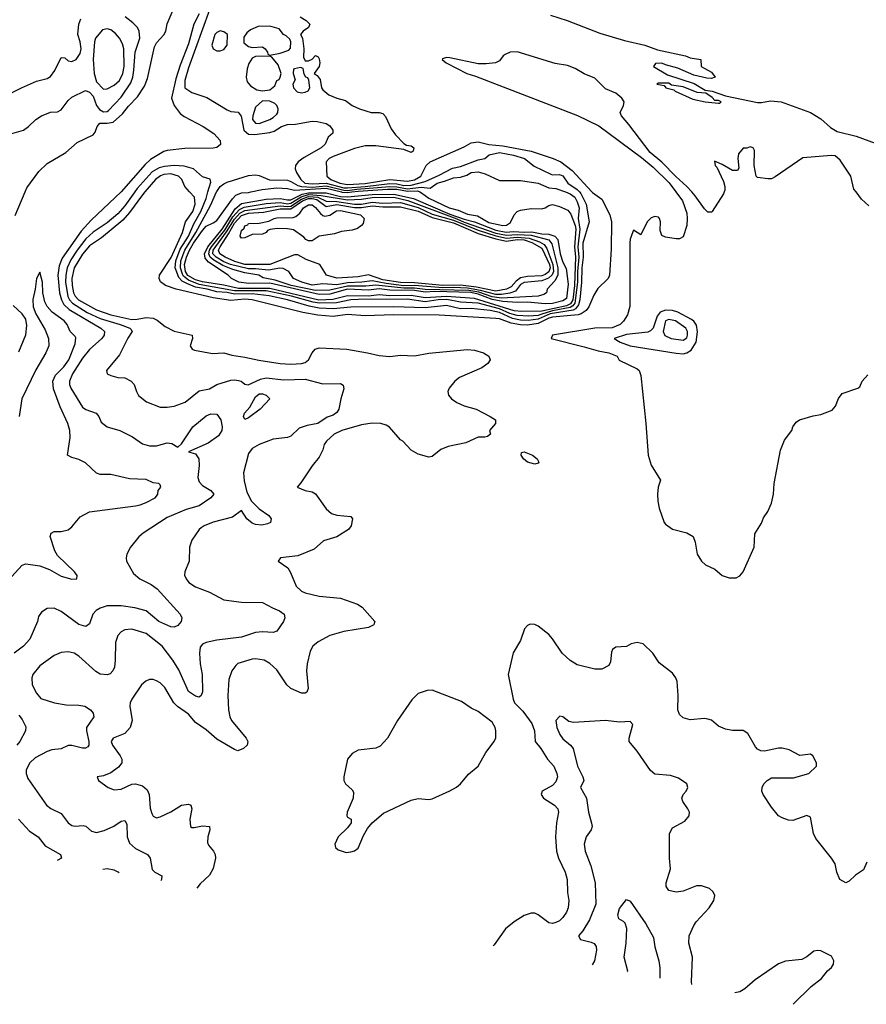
# Model space of a CAD drawing. Header units: inches. Extents: x 1552611 to 1694776, y 811966 to 917215.
# Tile 377 of 549: x 1682415 to 1687207, y 825403 to 830975. Entities that reach past the tile are written whole.
import ezdxf

# ---------------------------------------------------------------- set-up
doc = ezdxf.new("R2010")
doc.units = ezdxf.units.IN
doc.header["$MEASUREMENT"] = 0
doc.layers.add('B6882', color=7, linetype='Continuous')
doc.layers.add('B6883', color=7, linetype='Continuous')

msp = doc.modelspace()

# ---------------------------------------------------------------- linework, layer by layer
at = {"layer": 'B6882', "color": 5}
for points, elevation in [([(1682988.6, 830000), (1682819.7, 829840.3), (1682762.8, 829777.2), (1682655.6, 829624.4), (1682638.4, 829581.6), (1682631.1, 829530), (1682639.9, 829430), (1682651, 829390), (1682664, 829364), (1682695.5, 829335.5), (1682875, 829230), (1682895.4, 829210), (1682893.7, 829190), (1682879.3, 829170), (1682810, 829109.2), (1682770, 829060.2), (1682713.6, 828970), (1682696.8, 828930), (1682697.5, 828910), (1682705.3, 828890), (1682770, 828782.2), (1682790, 828768.1), (1682848.2, 828748.2), (1682862.2, 828730), (1682876.5, 828696.5), (1682910.2, 828670.2), (1682981.6, 828650), (1683053.9, 828613.9), (1683110, 828575.2), (1683150, 828563), (1683190, 828564), (1683250, 828579.7), (1683276.1, 828576.1), (1683310, 828556), (1683330, 828575.5), (1683394.2, 828670), (1683470, 828733.7), (1683496.5, 828743.5), (1683530, 828742.5), (1683553.8, 828710), (1683561.6, 828670), (1683559.4, 828650), (1683540.6, 828619.4), (1683482, 828578), (1683371, 828530), (1683410, 828518.9), (1683429.2, 828490), (1683431.7, 828451.7), (1683424, 828384), (1683430, 828359), (1683450, 828339.7), (1683496.5, 828310), (1683513.4, 828290), (1683497, 828270), (1683430, 828224.5), (1683357.8, 828202.2), (1683250, 828157.7), (1683114.4, 828070), (1683090, 828047.8), (1683042.4, 827990), (1683021.6, 827950), (1683017.1, 827930), (1683020.4, 827910), (1683060, 827840), (1683094.6, 827810), (1683158.9, 827778.9), (1683193.3, 827753.3), (1683322.4, 827610), (1683332.7, 827590), (1683328.5, 827570), (1683310, 827546), (1683290, 827536.9), (1683270, 827539.8), (1683202.8, 827570), (1683130, 827630.5), (1683067.2, 827647.2), (1682990, 827658.1), (1682910, 827657.3), (1682870, 827645.7), (1682848.6, 827631.4), (1682829.6, 827610.4), (1682810, 827556.2), (1682790, 827541), (1682750, 827553.2), (1682650, 827626.6), (1682610, 827644.2), (1682570, 827642.2), (1682538, 827622), (1682521.7, 827598.3), (1682515, 827570), (1682473, 827470), (1682436.6, 827430), (1682384.1, 827390)], 840), ([(1682390, 829866.8), (1682446.1, 830000)], 840), ([(1683066, 830000), (1683010, 829922), (1682970, 829875.5), (1682910, 829825.9), (1682830, 829772.1), (1682790, 829735.3), (1682739.6, 829670), (1682704.9, 829615.1), (1682684.1, 829570), (1682675.6, 829530), (1682674.7, 829490), (1682687.9, 829407.9), (1682696.1, 829390), (1682713.1, 829370), (1682797.6, 829317.6), (1682870, 829283.3), (1682984.3, 829250), (1683038, 829230), (1683043.3, 829223.3), (1683052.3, 829210), (1683027.1, 829172.9), (1682980.8, 829079.2), (1682907.3, 828990), (1682910.6, 828970.6), (1682930, 828960.5), (1682970, 828950.3), (1683010, 828947.6), (1683046, 828930), (1683062.6, 828910), (1683075.3, 828870), (1683088.1, 828848.1), (1683132.3, 828812.3), (1683210, 828782.8), (1683250, 828782), (1683290, 828787.6), (1683351.2, 828810), (1683430, 828873.8), (1683490, 828886), (1683530.2, 828910.2), (1683610, 828934.2), (1683630, 828936.2), (1683653.7, 828933.7), (1683668.4, 828928.4), (1683690, 828912.2), (1683709.1, 828909.1), (1683778.9, 828941.1), (1683810, 828947.3), (1683910, 828936.1), (1684030, 828940.7), (1684130, 828913.9), (1684230, 828916.5), (1684245.8, 828905.8), (1684250, 828886.6), (1684232.6, 828830), (1684221.8, 828770), (1684210, 828751.3), (1684190, 828736.2), (1684154.6, 828725.4), (1684102.8, 828690), (1684041.2, 828678.8), (1683997.4, 828662.6), (1683950, 828617.7), (1683930.4, 828610), (1683850, 828600.7), (1683770, 828571.6), (1683731.1, 828548.9), (1683710, 828519.2), (1683681.7, 828410), (1683686.1, 828366.1), (1683701.5, 828301.5), (1683726.4, 828250), (1683770, 828207.3), (1683824.9, 828170), (1683837.6, 828150), (1683835.5, 828130), (1683818.4, 828121.6), (1683785.1, 828114.9), (1683750, 828117.8), (1683730, 828126), (1683701.1, 828150), (1683670, 828198), (1683619.6, 828160.4), (1683510, 828130.5), (1683458.7, 828110), (1683441.4, 828098.6), (1683430, 828089.6), (1683390.3, 828030), (1683375.6, 827990), (1683373.7, 827910), (1683349.1, 827850.9), (1683347.8, 827832.2), (1683356.9, 827810), (1683372.2, 827790), (1683410, 827765.5), (1683490, 827735.3), (1683570, 827691.1), (1683670, 827678.6), (1683790, 827676.9), (1683846, 827646), (1683886, 827630), (1683912, 827610), (1683914.9, 827590), (1683908.7, 827570), (1683870, 827514.5), (1683850, 827507.1), (1683790, 827510.8), (1683750, 827507.8), (1683670, 827480.5), (1683530, 827464.5), (1683469.6, 827450.4), (1683450, 827441.4), (1683436.8, 827423.2), (1683432.2, 827390), (1683437, 827330), (1683448.1, 827270), (1683449.3, 827170.7), (1683442, 827150), (1683430, 827140.4), (1683410, 827147.2), (1683370, 827173.5), (1683314.9, 827294.9), (1683281.5, 827350), (1683222.2, 827430), (1683130, 827501.5), (1683050, 827525.5), (1683010, 827521.8), (1682988.8, 827511.2), (1682970, 827489.6), (1682957.1, 827450), (1682956.3, 827350), (1682951, 827310), (1682942.8, 827290), (1682927, 827273), (1682910, 827266.6), (1682870, 827270.7), (1682845.9, 827285.9), (1682750, 827373.3), (1682723.7, 827390), (1682690, 827398.5), (1682650, 827393.7), (1682610, 827377.4), (1682530, 827318), (1682490, 827269.3), (1682483.2, 827250), (1682486.5, 827210), (1682510, 827163), (1682533.8, 827133.8), (1682611.5, 827108.5), (1682678.7, 827098.7), (1682750, 827096.6), (1682783.1, 827090), (1682815.8, 827070), (1682831.4, 827050), (1682834.7, 827030), (1682793.4, 826970), (1682792.5, 826950), (1682805.8, 826890), (1682806.4, 826870), (1682800.8, 826859.2), (1682787.8, 826852.2), (1682770, 826852.4), (1682710, 826866.9), (1682690, 826867.3), (1682650, 826849.3), (1682596.3, 826843.7), (1682570, 826834.2), (1682503, 826797), (1682472.3, 826770), (1682452.2, 826730), (1682451.3, 826710), (1682460.8, 826680.8), (1682566.5, 826530), (1682590.9, 826510.9), (1682650, 826482.3), (1682690, 826430.4), (1682710, 826415.6), (1682730, 826411.3), (1682774.8, 826414.8), (1682790, 826410.3), (1682822.4, 826382.4), (1682850, 826375.9), (1682893.5, 826386.5), (1682948.8, 826411.2), (1682990, 826438.6), (1683010, 826443.7), (1683022, 826422), (1683023, 826350), (1683035.7, 826315.7), (1683070, 826285), (1683138.4, 826250), (1683152.9, 826230), (1683165.1, 826165.1), (1683180.5, 826150), (1683220.5, 826130), (1683218.3, 826110), (1683213, 826101)], 860), ([(1683123.9, 830000), (1683110, 829983.7), (1683036.3, 829883.7), (1682999.2, 829840.8), (1682878.9, 829741.1), (1682810, 829695.5), (1682770, 829647.7), (1682724, 829570), (1682711, 829510), (1682712.1, 829470), (1682719.8, 829430), (1682729.5, 829409.5), (1682747.7, 829390), (1682850, 829332.2), (1682930, 829304.6), (1683050, 829278.9), (1683080.3, 829279.7), (1683130, 829289.6), (1683170, 829285.5), (1683193.5, 829273.5), (1683239.3, 829239.3), (1683290, 829212.6), (1683390.6, 829190), (1683393, 829170), (1683380.5, 829130), (1683390.5, 829110.5), (1683405.3, 829105.3), (1683505.9, 829085.9), (1683570, 829090.2), (1683615.7, 829075.7), (1683690, 829066), (1683768.2, 829048.2), (1683889.8, 829029.8), (1683950, 829026.3), (1684010, 829029), (1684030, 829034.5), (1684050.4, 829049.6), (1684071.2, 829090), (1684086.9, 829110), (1684110, 829118.6), (1684267.3, 829110), (1684384.4, 829090), (1684450, 829074), (1684510, 829068.3), (1684570, 829075.8), (1684650, 829072), (1684730, 829088.4), (1684950, 829108.9), (1684990, 829105.2), (1685039.5, 829090), (1685070.5, 829070), (1685077, 829050), (1685064.6, 829030), (1685030, 829003.9), (1684904.4, 828950), (1684878.2, 828930), (1684846.7, 828890), (1684837.8, 828870), (1684842, 828850), (1684859.6, 828830), (1684888.4, 828808.4), (1684930, 828789.5), (1684999.5, 828770), (1685078.4, 828730), (1685108.2, 828710), (1685107.3, 828690), (1685074, 828650), (1685078.8, 828630), (1685063, 828617), (1685048, 828612), (1685010, 828611.6), (1684939.6, 828580.4), (1684839.6, 828560.4), (1684798, 828542), (1684750, 828503.7), (1684730, 828499.3), (1684670, 828516), (1684630, 828539.3), (1684582.9, 828590), (1684570, 828597.7), (1684508.1, 828668.1), (1684490, 828679.9), (1684458.4, 828690), (1684410.9, 828690.9), (1684350, 828681.7), (1684238.6, 828650), (1684194, 828630), (1684151.3, 828590), (1684137.8, 828570), (1684130, 828541.2), (1684110, 828499), (1684070.8, 828450), (1684006.8, 828353.2), (1683984.7, 828330), (1684030, 828310.8), (1684070, 828303.7), (1684090, 828292.4), (1684150, 828206.7), (1684180.2, 828180.2), (1684210, 828170.3), (1684290, 828164), (1684298.4, 828150), (1684291.6, 828110), (1684277, 828090), (1684210, 828048.5), (1684134.9, 828025.1), (1684081.1, 827978.9), (1683990, 827941.3), (1683891.3, 827928.7), (1683878, 827910), (1683932.3, 827872.3), (1683947.5, 827847.5), (1683979.5, 827770), (1684010, 827740.3), (1684031.1, 827731.1), (1684110, 827712.8), (1684230, 827700.9), (1684327.1, 827667.1), (1684353.1, 827650), (1684424.4, 827570), (1684421.7, 827558.3), (1684419.3, 827550), (1684390, 827534.5), (1684250, 827512.2), (1684170, 827489.8), (1684104.8, 827455.2), (1684074.3, 827430), (1684058.6, 827401.4), (1684042.4, 827330), (1684038.5, 827290), (1684047.1, 827190), (1684039.5, 827170), (1684030, 827163.1), (1684010, 827164), (1683948.9, 827190), (1683927.5, 827210), (1683870, 827295.5), (1683830, 827331.6), (1683798.4, 827350), (1683750, 827358.8), (1683730, 827356.8), (1683650, 827330.8), (1683638.8, 827321.2), (1683616, 827290), (1683598.2, 827241.8), (1683593.4, 827150), (1683596.2, 827070), (1683604.4, 827030), (1683614.1, 827010), (1683696.9, 826910), (1683706, 826890), (1683701.8, 826870), (1683681.5, 826850), (1683650, 826838.2), (1683630, 826845.4), (1683530, 826902.9), (1683470, 826956.1), (1683410, 826998.4), (1683370, 827044.3), (1683307.6, 827087.6), (1683288.4, 827110), (1683235.9, 827195.9), (1683210, 827222), (1683190, 827234), (1683170, 827240.5), (1683150, 827240.5), (1683128.4, 827231.6), (1683104.2, 827210), (1683048.9, 827130), (1683040.3, 827110), (1683038.8, 827090), (1683051.1, 827010), (1683040.2, 826970), (1683010, 826936), (1682943.8, 826910), (1682932.2, 826890), (1682939.5, 826870), (1682984.5, 826810), (1682992.7, 826790), (1682993.5, 826770), (1682975.2, 826744.8), (1682930, 826713.1), (1682890, 826696.9), (1682854, 826690), (1682862, 826670), (1682916.3, 826630), (1682950, 826616), (1682990, 826621.2), (1683050, 826648.8), (1683070, 826650.9), (1683110, 826640.2), (1683135.9, 826615.9), (1683147.1, 826590), (1683153.2, 826513.2), (1683162.2, 826482.2), (1683170, 826468), (1683190, 826458.7), (1683210, 826463.2), (1683270, 826491.8), (1683331.6, 826530), (1683370, 826536.6), (1683383.7, 826530), (1683390.2, 826510), (1683378, 826450), (1683382.4, 826410), (1683390, 826403.1), (1683402.8, 826402.8), (1683450, 826413.2), (1683490.2, 826410.2), (1683492, 826390), (1683479, 826350), (1683478.2, 826318.2), (1683483.8, 826303.8), (1683511.6, 826270), (1683521.5, 826250), (1683523.6, 826230), (1683510, 826172.3), (1683490, 826134), (1683435.8, 826084.2), (1683418.2, 826060.7)], 880), ([(1685653.4, 830000), (1685656.6, 829996.6), (1685710, 829959.8), (1685754.4, 829870), (1685764.3, 829830), (1685763.6, 829676.4), (1685754.1, 829530), (1685744.8, 829510), (1685686.9, 829453.1), (1685664.7, 829415.3), (1685636.5, 829350), (1685620.8, 829330), (1685592.8, 829310), (1685575.6, 829304.4), (1685430, 829291), (1685410, 829285.6), (1685350, 829254.9), (1685290, 829245.5), (1685250, 829247.2), (1685197.3, 829257.3), (1685130, 829281.9), (1685110, 829284.3), (1684790, 829303.1), (1684530, 829304.3), (1684370, 829298.6), (1684270, 829305.7), (1684190, 829295.3), (1684102.2, 829302.2), (1684018.5, 829318.5), (1683729.9, 829389.9), (1683690, 829392.4), (1683610, 829386.5), (1683510, 829400.5), (1683300.3, 829450), (1683240.7, 829470), (1683211.3, 829491.3), (1683204.9, 829510), (1683207.2, 829530), (1683271.7, 829628.3), (1683335.6, 829770), (1683352.6, 829830), (1683394.3, 829890), (1683408.7, 829930), (1683403.6, 829970), (1683376.3, 830000)], 880), ([(1685582.6, 830000), (1685591, 829991), (1685620.8, 829930), (1685638.3, 829830), (1685602.8, 829710), (1685604.9, 829630), (1685596.1, 829570), (1685594.8, 829490), (1685585.5, 829390), (1685578.5, 829361.5), (1685561.3, 829338.7), (1685548.3, 829331.7), (1685417.5, 829310), (1685350, 829279.2), (1685292.5, 829272.5), (1685250, 829274.1), (1685203.5, 829283.5), (1685130, 829317.2), (1685078.3, 829330), (1684970, 829340.9), (1684910, 829338), (1684830, 829357.6), (1684710, 829345), (1684530, 829350), (1684290, 829348.7), (1684190, 829338.7), (1684110, 829342.5), (1684053.4, 829353.4), (1683930, 829389.5), (1683827.5, 829412.5), (1683730, 829423.6), (1683630, 829421.8), (1683589.3, 829430.7), (1683530, 829435.4), (1683476.4, 829450), (1683410, 829461), (1683361.4, 829481.4), (1683335.5, 829495.5), (1683315.3, 829515.3), (1683295, 829570), (1683297.9, 829610), (1683323.6, 829676.4), (1683370.8, 829750), (1683401, 829819), (1683439.8, 829890), (1683470, 829963.3), (1683480.4, 830000)], 860), ([(1685504, 830000), (1685531.1, 829990), (1685556.3, 829970), (1685570, 829944.1), (1685581.3, 829910), (1685575, 829850), (1685585.3, 829790), (1685574.2, 829690), (1685579.4, 829630), (1685571.4, 829550), (1685572.2, 829490), (1685557.1, 829370), (1685545.4, 829354.6), (1685530, 829346), (1685430, 829327.4), (1685370, 829307.7), (1685350, 829301.3), (1685297.4, 829297.4), (1685230, 829301), (1685190, 829311.5), (1685130, 829339.4), (1685010, 829370.8), (1684910, 829376.6), (1684832, 829392), (1684784.3, 829390), (1684710, 829378.3), (1684610, 829393.4), (1684330, 829390.6), (1684290, 829388.7), (1684207.6, 829372.4), (1684110, 829370.9), (1684075.4, 829375.4), (1683952.6, 829410), (1683810, 829440.2), (1683630, 829440.6), (1683430, 829476.9), (1683370, 829500.9), (1683343.1, 829523.1), (1683335.6, 829535.6), (1683325.9, 829570), (1683328, 829610), (1683349.7, 829670), (1683412.4, 829770), (1683495.9, 829924.1), (1683529, 830000)], 840), ([(1684679.5, 830000), (1684690, 829995.6), (1684730, 829964.9), (1684846.3, 829910), (1684896.2, 829896.2), (1684950, 829873.6), (1685005.5, 829865.5), (1685070, 829828), (1685150, 829809.6), (1685170, 829812.8), (1685193.1, 829826.9), (1685213.4, 829870), (1685231.4, 829888.6), (1685250, 829896.4), (1685310, 829905.8), (1685370, 829904.3), (1685390, 829910.2), (1685410, 829923.9), (1685430, 829928.4), (1685470, 829917.8), (1685516.5, 829896.5), (1685535, 829875), (1685558.5, 829810), (1685562, 829790), (1685554.7, 829690), (1685560.1, 829630), (1685555.2, 829470), (1685545.6, 829390), (1685533.1, 829366.9), (1685510, 829355.7), (1685370, 829326.2), (1685257.2, 829322.8), (1685213.1, 829326.9), (1684990, 829397.5), (1684830, 829408.5), (1684710, 829400.1), (1684630, 829414.5), (1684510, 829412), (1684450, 829417), (1684390, 829409.8), (1684270, 829412.9), (1684188.2, 829391.8), (1684108.4, 829388.4), (1683830, 829453.8), (1683653.1, 829453.1), (1683570, 829471.7), (1683450, 829490.6), (1683410, 829503), (1683366.9, 829526.9), (1683352.9, 829550), (1683348.3, 829590), (1683358.4, 829630), (1683375.3, 829670), (1683398.5, 829710), (1683450, 829781), (1683470, 829806), (1683510, 829824.3), (1683530, 829838.9), (1683618.8, 829961.2), (1683639, 829981), (1683670, 829995.6), (1683710, 829997.1), (1683723.9, 830000)], 820), ([(1684235.9, 830000), (1684239.2, 829999.2), (1684270, 829996.5), (1684295.1, 830000)], 820), ([(1686129.1, 830000), (1686166.5, 829950), (1686190, 829880.3), (1686193.7, 829850), (1686190, 829809.6), (1686170, 829746), (1686150, 829735.1), (1686130, 829735.1), (1686070, 829743.7), (1686050, 829752.7), (1686040.9, 829780.9), (1686041, 829830), (1686035.8, 829850), (1686030, 829856.9), (1686010, 829861), (1685990, 829852.9), (1685966.3, 829830), (1685930, 829758), (1685890, 829784.5), (1685885.1, 829774.9), (1685870, 829733.2), (1685868.6, 829711.4), (1685868.9, 829351.1), (1685856, 829304), (1685831.8, 829268.2), (1685813.1, 829250), (1685768.1, 829231.9), (1685670, 829229.4), (1685430, 829190.4), (1685423.8, 829170), (1685610, 829124.3), (1685690, 829100.1), (1685750.4, 829090), (1685795.8, 829070), (1685808.3, 829048.3), (1685910, 828999.2), (1685920.8, 828990), (1685930, 828961), (1685959.3, 828690), (1685971.4, 828510), (1685990, 828454.4), (1686041, 828370), (1686028, 828330), (1686024.4, 828290), (1686027, 828250), (1686034.9, 828210), (1686062.6, 828130), (1686070, 828119.3), (1686110, 828092.7), (1686190.4, 828070.4), (1686226.8, 828050), (1686238.7, 828018.7), (1686248.9, 827950), (1686273.1, 827910), (1686297, 827890), (1686350, 827865.3), (1686390, 827830.4), (1686430, 827815.5), (1686470, 827817.3), (1686490, 827827.3), (1686510, 827850.8), (1686572, 827990), (1686575.3, 828064.7), (1686614.2, 828125.8), (1686624.1, 828155.9), (1686650, 828191), (1686670, 828238), (1686681.6, 828290), (1686685.1, 828350), (1686721.3, 828538.7), (1686744.6, 828595.4), (1686785.2, 828650), (1686790, 828671.3), (1686810, 828698), (1686828, 828710), (1686906.8, 828733.2), (1686950, 828740.7), (1687014.2, 828765.8), (1687032.1, 828787.9), (1687049.5, 828830.5), (1687070, 828858.8), (1687158, 828890), (1687170, 828898), (1687184, 828930), (1687214.8, 828965.2)], 920), ([(1686402, 830000), (1686398.4, 829990), (1686334, 829890), (1686330, 829885.7), (1686310, 829885), (1686290, 829904.7), (1686237.5, 829977.5), (1686218.4, 830000)], 920), ([(1687221.8, 829921.8), (1687178.8, 829958.8), (1687148.4, 830000)], 920), ([(1682350, 827801.5), (1682430, 827887.8), (1682450, 827895.6), (1682530, 827884.8), (1682584, 827864), (1682650, 827825.6), (1682710, 827808.5), (1682738, 827810), (1682740.5, 827830), (1682725.3, 827850), (1682630, 827943.1), (1682613.4, 827970), (1682587.6, 828050), (1682594, 828070), (1682610, 828078), (1682650, 828077.7), (1682690, 828088.3), (1682710, 828105.6), (1682757.6, 828162.4), (1682810, 828189.7), (1683070, 828224.6), (1683097.3, 828230), (1683130, 828243.5), (1683181, 828270), (1683190, 828279), (1683197.3, 828290), (1683198.8, 828310), (1683213.4, 828330), (1683210, 828342), (1683202, 828350), (1683170, 828353.4), (1683130, 828373), (1683035.8, 828375.8), (1682930, 828400.8), (1682870, 828401.7), (1682850, 828408.8), (1682788, 828468), (1682750, 828485.2), (1682710, 828496.5), (1682684.9, 828510), (1682701.6, 828610), (1682699.7, 828650), (1682688.2, 828690), (1682643.7, 828783.7), (1682606.4, 828886.4), (1682602.7, 828930), (1682617, 828963), (1682664.4, 829010), (1682693.6, 829050), (1682730, 829140.9), (1682733.7, 829173.7), (1682730, 829182.8), (1682700.7, 829210), (1682683, 829250), (1682666, 829270), (1682599.3, 829319.3), (1682570, 829351.8), (1682558.3, 829378.3), (1682545.9, 829430), (1682543.7, 829490), (1682530, 829546.8), (1682509.9, 829510.1), (1682503.1, 829450), (1682489, 829391), (1682492.1, 829350), (1682506.7, 829310), (1682559.3, 829219.3), (1682577.6, 829170), (1682579.4, 829130), (1682563.4, 829090), (1682505.8, 828994.2), (1682426.4, 828830), (1682412.2, 828730)], 820), ([(1682410, 829094.8), (1682450, 829191.3), (1682455.3, 829244.7), (1682450, 829280.9), (1682429.7, 829310), (1682377.6, 829357.6)], 840), ([(1687210, 826207.3), (1687190, 826164.9), (1687146.3, 826133.7), (1687110, 826099.3), (1687090, 826090.6), (1687057.3, 826110), (1687040.7, 826150), (1687030, 826198), (1687010, 826231), (1686920.5, 826340.5), (1686908, 826370), (1686890, 826462), (1686870, 826471), (1686790, 826444), (1686765.8, 826445.8), (1686730, 826458), (1686710, 826470.6), (1686670, 826518), (1686623.1, 826590), (1686615.8, 826610), (1686617.6, 826630), (1686627.2, 826650), (1686644.9, 826670), (1686670, 826684), (1686794.4, 826685.6), (1686881, 826710), (1686924.7, 826750), (1686924.7, 826770), (1686904.7, 826810), (1686890, 826818.8), (1686830, 826810.5), (1686770, 826842.4), (1686730, 826852), (1686710, 826851.8), (1686630, 826835.3), (1686610, 826837.1), (1686590, 826847.7), (1686579.9, 826859.9), (1686536.2, 826936.2), (1686510, 826953), (1686450, 826952.4), (1686410, 826959.5), (1686370, 826977), (1686330, 827010.3), (1686310, 827017.4), (1686290, 827019.5), (1686210, 827012.4), (1686170, 827023.8), (1686150, 827044), (1686139.5, 827070), (1686141.1, 827150), (1686135.6, 827230), (1686128.9, 827250), (1686110, 827277.4), (1686034.9, 827334.9), (1685999.2, 827390), (1685943.6, 827443.6), (1685910, 827451.4), (1685876.8, 827443.2), (1685850, 827427.9), (1685790, 827425), (1685770.9, 827410), (1685764.3, 827395.7), (1685759.4, 827340.6), (1685750, 827320.4), (1685710, 827300.3), (1685670, 827298.7), (1685570, 827324.2), (1685530, 827347.8), (1685485.3, 827390), (1685431.4, 827471.4), (1685410, 827496), (1685350, 827542), (1685330, 827552.7), (1685305.1, 827554.9), (1685290, 827547.3), (1685271.6, 827528.4), (1685250, 827461), (1685207.5, 827392.5), (1685180.5, 827270), (1685208.5, 827130), (1685216.2, 827110), (1685261.8, 827061.8), (1685312.9, 826992.9), (1685328.2, 826950), (1685332.8, 826890), (1685364.9, 826850), (1685401.7, 826790), (1685437.5, 826750), (1685455.2, 826710), (1685458.4, 826690), (1685450, 826662.2), (1685430, 826641.6), (1685373, 826610), (1685365.7, 826590), (1685379.7, 826570), (1685441.1, 826530), (1685461.7, 826510), (1685464.7, 826490), (1685453.7, 826430), (1685448, 826350), (1685453.2, 826270), (1685464.6, 826230), (1685501.5, 826150), (1685514.5, 826110), (1685515.2, 826035.2), (1685524, 825990), (1685519.1, 825950), (1685510, 825924.9), (1685490, 825894.4), (1685470, 825875.8), (1685450, 825865.3), (1685430, 825861.3), (1685410, 825863.8), (1685350, 825910.4), (1685330, 825918.4), (1685310, 825919.5), (1685270, 825906.3), (1685214, 825870), (1685164.2, 825830), (1685100.9, 825739.1), (1685095.2, 825733.6)], 880), ([(1682410, 827040.2), (1682430, 827014), (1682450, 826973.4), (1682448.6, 826950), (1682416.4, 826890), (1682399.5, 826870)], 840), ([(1686220, 825516.2), (1686217.8, 825530), (1686222.7, 825670), (1686202.9, 825750), (1686203.5, 825790), (1686230, 825849.7), (1686244.1, 825870), (1686317.2, 825950), (1686344.2, 825990), (1686350, 826018), (1686339.9, 826039.9), (1686319, 826059), (1686273.9, 826073.9), (1686245.7, 826074.3), (1686170, 826043.2), (1686130, 826037.8), (1686090, 826047.6), (1686073.7, 826070), (1686074.6, 826090), (1686098.3, 826170), (1686092.9, 826230), (1686092.2, 826370), (1686110, 826402), (1686180.5, 826439.5), (1686204, 826470), (1686205.5, 826490), (1686197.1, 826510), (1686168, 826550), (1686163, 826570), (1686170.7, 826590), (1686187.3, 826610), (1686196.3, 826630), (1686190, 826650.6), (1686142.9, 826682.9), (1686097.8, 826697.8), (1686010, 826706.3), (1685985.4, 826725.4), (1685910, 826835.5), (1685864, 826890), (1685865.5, 826910), (1685886, 826986), (1685870, 827002.8), (1685810, 826999), (1685730, 827008.8), (1685550, 826997), (1685523.2, 827003.2), (1685490, 827030.6), (1685472.7, 827032.7), (1685449.8, 827010), (1685454.3, 826970), (1685472.1, 826930), (1685490, 826906.2), (1685533, 826870), (1685547.2, 826850), (1685572.4, 826750), (1685603.1, 826690), (1685608.5, 826670), (1685588.7, 826630), (1685624, 826570), (1685634.3, 826490), (1685651.2, 826428.8), (1685654.4, 826410), (1685649.3, 826390.7), (1685621.6, 826350), (1685609.9, 826310), (1685615, 826270), (1685647.1, 826187.1), (1685671.4, 826090), (1685676.8, 825970), (1685639.3, 825880.7), (1685601.5, 825818.5), (1685578, 825790), (1685589.2, 825770), (1685650, 825755.3), (1685666.6, 825746.6), (1685677.2, 825730), (1685678.8, 825710), (1685668.7, 825650), (1685655.1, 825626.1)], 860), ([(1682407.6, 826450), (1682470, 826383.8), (1682519, 826350), (1682559, 826299), (1682646, 826250), (1682651, 826230), (1682627.2, 826216.2)], 840), ([(1682978.4, 826147.2), (1682971.8, 826151.8), (1682950, 826161.8), (1682910, 826169.4), (1682885.2, 826165.5)], 860), ([(1685856, 825587.6), (1685856.2, 825590), (1685836.5, 825670), (1685848.4, 825750), (1685851.9, 825831.9), (1685842.2, 825862.2), (1685832.5, 825872.5), (1685806.4, 825886.4), (1685800.4, 825910), (1685810, 825944.9), (1685850, 825995.3), (1685870, 825986.8), (1685959.1, 825859.1), (1686001.8, 825781.8), (1686009, 825729), (1686033.4, 825650), (1686038.3, 825610), (1686038.6, 825552)], 840), ([(1686793.5, 825403.2), (1686895.2, 825504.8), (1686954, 825550), (1686987.6, 825592.4), (1687010, 825612.3), (1687021.3, 825630), (1687022.4, 825650), (1687010, 825675.5), (1686950, 825705.5), (1686930, 825708.2), (1686910, 825703.8), (1686870, 825672.2), (1686842.7, 825657.3), (1686750, 825647.6), (1686710, 825631.8), (1686578.3, 825541.7), (1686518.7, 825490), (1686490, 825474), (1686462.3, 825468.5)], 860)]:
    msp.add_lwpolyline(points, dxfattribs=dict(at, elevation=elevation))
for points, elevation in [([(1684270, 829971.5), (1684410, 829985.8), (1684531.8, 829988.2), (1684643, 829963), (1684850, 829875.1), (1684930, 829845.2), (1684990, 829830), (1685110, 829782.9), (1685167.9, 829772.1), (1685210, 829776.4), (1685270, 829771.8), (1685314.4, 829774.4), (1685370, 829762.7), (1685410, 829761.6), (1685443.1, 829750), (1685460.6, 829730), (1685474.3, 829650), (1685490, 829601.9), (1685507.5, 829567.5), (1685518.4, 829478.4), (1685510, 829396.9), (1685490, 829384.2), (1685430, 829368.4), (1685390, 829366.6), (1685290, 829375.8), (1685230, 829373.9), (1685150, 829380.4), (1685090, 829392), (1685010, 829422.1), (1684969.2, 829430.8), (1684764.2, 829435.8), (1684710, 829433.1), (1684650, 829442.4), (1684510, 829445.1), (1684450, 829452.4), (1684390, 829444.9), (1684270, 829450.6), (1684170, 829421.6), (1684110, 829419.1), (1683830, 829483.3), (1683710, 829481.4), (1683654.5, 829490), (1683613.5, 829510), (1683594.7, 829530), (1683482.8, 829602.8), (1683465.3, 829625.3), (1683461.1, 829650), (1683479.3, 829690), (1683561.1, 829790), (1683635.4, 829904.6), (1683670, 829935.5), (1683810, 829959.6), (1683890, 829962.7), (1683930, 829954.4), (1683950, 829955.3), (1684013.2, 829986.8), (1684050, 829995.1), (1684150, 829994.5), (1684230, 829974.7)], 780), ([(1684270, 829954.4), (1684350, 829959.1), (1684410, 829969), (1684531.8, 829970), (1684611.7, 829951.7), (1684890, 829848.2), (1684930, 829829.5), (1685110, 829767.5), (1685170, 829754.9), (1685230, 829759.4), (1685310, 829754.6), (1685409, 829729), (1685426.1, 829706.1), (1685460.1, 829570), (1685460.7, 829530), (1685443, 829497), (1685400.7, 829450), (1685396.1, 829430), (1685380.8, 829419.2), (1685350, 829409.5), (1685141.4, 829398.6), (1685090, 829406.7), (1685013.3, 829433.3), (1684957.1, 829442.9), (1684710, 829448.4), (1684650, 829456.3), (1684590, 829455.2), (1684430, 829472.6), (1684373.8, 829466.2), (1684270, 829466.4), (1684170, 829444.4), (1684090, 829442.3), (1683952.5, 829470), (1683860.2, 829500.2), (1683794, 829514), (1683768.7, 829530), (1683690, 829542), (1683621.9, 829561.9), (1683563.9, 829583.9), (1683513.2, 829613.2), (1683492.3, 829630), (1683484.8, 829650), (1683489.3, 829670), (1683500.4, 829690), (1683575.9, 829784.1), (1683621.6, 829858.4), (1683659, 829901), (1683685.8, 829914.2), (1683810, 829934.2), (1683890, 829939.8), (1683930, 829933.4), (1683950, 829936.4), (1684008.1, 829971.9), (1684050, 829985), (1684120.7, 829980.7)], 760), ([(1684310, 829929.9), (1684350, 829930.9), (1684410, 829942.2), (1684470, 829935.8), (1684570, 829939.6), (1684670, 829911.1), (1684750, 829874.5), (1684870, 829839.9), (1685010, 829783), (1685110, 829751.7), (1685170, 829738.9), (1685230, 829744.8), (1685298.7, 829738.7), (1685357.9, 829717.9), (1685383.2, 829703.2), (1685399.5, 829679.5), (1685433.3, 829590), (1685436.4, 829550), (1685428.4, 829531.6), (1685407.6, 829512.4), (1685370, 829497.2), (1685270, 829488.3), (1685250, 829475.4), (1685221.1, 829438.9), (1685190, 829426.7), (1685141.2, 829418.8), (1685110, 829419), (1685022.7, 829442.7), (1684950, 829455.5), (1684870, 829460), (1684810, 829457.1), (1684650, 829470.4), (1684589, 829469), (1684490, 829481.6), (1684410, 829497.8), (1684350.9, 829489.1), (1684270, 829485), (1684210, 829475.2), (1684130, 829480.8), (1684070, 829473.4), (1684012.4, 829490), (1683965.5, 829510), (1683938.4, 829550), (1683906.4, 829566.4), (1683888, 829568), (1683822.6, 829557.4), (1683750, 829565), (1683710, 829564.4), (1683608.8, 829588.8), (1683570, 829604.2), (1683526.8, 829630), (1683508.6, 829650), (1683509.2, 829670), (1683586.4, 829773.6), (1683630, 829846.5), (1683660.7, 829879.3), (1683690, 829894.6), (1683890, 829920.8), (1683930, 829917.1), (1683950, 829920.4), (1684010, 829959.9), (1684050, 829974.7), (1684103, 829970), (1684150, 829948.3), (1684210, 829945.9)], 740), ([(1684150, 829918), (1684210, 829928.9), (1684310, 829912.9), (1684350, 829912.8), (1684410, 829921.4), (1684470, 829915.6), (1684570, 829916.5), (1684670, 829891), (1684750, 829855.2), (1684870, 829824.4), (1685010, 829765.1), (1685110, 829735.2), (1685170, 829722.2), (1685230, 829731), (1685270, 829728.4), (1685313, 829713), (1685370, 829682.4), (1685413.5, 829590), (1685416.7, 829570), (1685410, 829548.6), (1685390, 829532.3), (1685370, 829526.2), (1685290, 829521.6), (1685250, 829513.6), (1685224.4, 829495.6), (1685196.8, 829463.2), (1685170, 829449.3), (1685110, 829438.5), (1685001, 829461), (1684910, 829472.6), (1684810, 829470.6), (1684650, 829486.2), (1684570, 829486.7), (1684470, 829502.8), (1684390, 829530.2), (1684330, 829520.1), (1684210, 829512.2), (1684151.1, 829530), (1684114, 829590), (1684036.9, 829616.9), (1683990, 829644.6), (1683970, 829643.8), (1683830, 829590), (1683710, 829588.5), (1683689.2, 829590), (1683633.1, 829606.9), (1683577.9, 829630), (1683547.8, 829650), (1683540.9, 829670), (1683548.8, 829690), (1683597.6, 829762.4), (1683630, 829823.1), (1683670, 829866.5), (1683710, 829880.2), (1683795, 829885), (1683890, 829903.8), (1683950, 829905.1), (1684015.9, 829950), (1684050, 829963), (1684070, 829963.4), (1684096.4, 829956.4)], 720), ([(1684142.9, 829862.9), (1684170, 829868), (1684207.6, 829892.4), (1684230, 829895.9), (1684343.8, 829870), (1684364.2, 829850), (1684358.6, 829821.4), (1684350.2, 829809.8), (1684326.5, 829793.5), (1684296.7, 829783.3), (1684235.7, 829775.7), (1684197, 829763), (1684109.4, 829750.6), (1684070, 829722.6), (1684050, 829723.5), (1684034.5, 829730), (1684023.4, 829743.4), (1683965.3, 829785.3), (1683930, 829791.8), (1683872.5, 829792.5), (1683832.6, 829787.4), (1683818.5, 829781.5), (1683810, 829769.9), (1683790, 829761.4), (1683730, 829758.9), (1683690, 829739.7), (1683670, 829738.7), (1683663.8, 829750), (1683670, 829781.6), (1683685.6, 829794.4), (1683690, 829807.7), (1683706.2, 829813.8), (1683710, 829820.5), (1683770, 829822.4), (1683826.1, 829833.9), (1683855, 829850), (1683870, 829853.2), (1683963.7, 829856.3), (1683978.3, 829861.7), (1683999.9, 829880.1), (1684021.9, 829910), (1684050, 829927.5), (1684070, 829927.3), (1684090, 829912.2), (1684117.2, 829877.2), (1684130, 829866.6)], 680), ([(1686070, 829331.6), (1686039.5, 829320.5), (1686022.3, 829297.7), (1686001.1, 829230), (1685986.1, 829213.9), (1685970, 829206.9), (1685850, 829193), (1685779.1, 829170), (1685814.3, 829150), (1685870, 829128.9), (1686130, 829087.2), (1686170, 829084.5), (1686190, 829089.6), (1686215.5, 829104.5), (1686244.6, 829150), (1686252.1, 829207.9), (1686245.5, 829245.5), (1686230, 829269.1), (1686218.1, 829278.1), (1686139.7, 829319.7), (1686110, 829328.6)], 940), ([(1686090, 829278.8), (1686070, 829270.4), (1686056.2, 829210), (1686066.8, 829186.8), (1686103, 829170), (1686170, 829161.9), (1686190, 829175.3), (1686194.9, 829190), (1686195, 829210), (1686184.6, 829230), (1686126.2, 829270)], 960), ([(1683690, 828711.5), (1683682.7, 828730), (1683688.2, 828748.2), (1683717, 828783), (1683750, 828841.3), (1683770, 828857.1), (1683790, 828857.3), (1683810.8, 828850), (1683830.5, 828829.5), (1683775.6, 828770), (1683710, 828721.5)], 840), ([(1685330, 828459.7), (1685290, 828470.9), (1685266.6, 828490), (1685252.8, 828510), (1685254.8, 828525.2), (1685270, 828530.2), (1685318.3, 828510), (1685344, 828490), (1685353.7, 828470), (1685350, 828464.5)], 880), ([(1684750, 827180.7), (1684722, 827178), (1684670, 827162.7), (1684634.7, 827125.3), (1684553, 827010), (1684497, 826910), (1684455.9, 826864.1), (1684430, 826852.2), (1684330, 826842), (1684297.4, 826822.6), (1684270.3, 826789.7), (1684250.3, 826690), (1684250.4, 826670), (1684259.3, 826650), (1684297.2, 826617.2), (1684304.1, 826604.1), (1684302, 826570), (1684268, 826490), (1684266, 826470), (1684270, 826462), (1684290.7, 826450.7), (1684290.8, 826430), (1684270, 826402), (1684218, 826350), (1684198, 826310), (1684202, 826290), (1684216.9, 826276.9), (1684262, 826262), (1684290, 826266), (1684310, 826271), (1684330, 826286), (1684361, 826359), (1684382.7, 826397.3), (1684409.6, 826430.4), (1684474.9, 826485.1), (1684630, 826559.1), (1684670, 826567.7), (1684730, 826562.8), (1684750, 826566.8), (1684850, 826610.4), (1684888.2, 826631.8), (1684909.4, 826650), (1684954.5, 826705.5), (1685010, 826750.7), (1685052.7, 826827.3), (1685100.7, 826890), (1685109.6, 826910.4), (1685109.7, 826950), (1685105.4, 826970), (1685090, 827000.5), (1685010, 827059.7), (1684970, 827078.7), (1684915.7, 827115.7)], 920)]:
    msp.add_lwpolyline(points, close=True, dxfattribs=dict(at, elevation=elevation))
at = {"layer": 'B6883', "color": 5}
for points, elevation in [([(1682370, 830330.3), (1682436.2, 830350), (1682464.2, 830370), (1682505.6, 830410), (1682538.4, 830430), (1682590, 830451.3), (1682630, 830452.6), (1682650, 830465.5), (1682690, 830517.6), (1682710, 830536.2), (1682786.7, 830573.3), (1682810, 830564.2), (1682830, 830542), (1682849, 830490), (1682866.4, 830466.4), (1682890, 830454), (1682910, 830455.7), (1682918.3, 830461.7), (1682990, 830536.4), (1683043.5, 830616.5), (1683055, 830650), (1683061.9, 830690), (1683067.9, 830790), (1683095.5, 830870), (1683091.9, 830910), (1683081.3, 830930), (1683056.3, 830956.3), (1683012.2, 830990)], 860), ([(1682446.1, 830000), (1682456.2, 830023.8), (1682524.1, 830115.9), (1682570, 830160.8), (1682677, 830223), (1682740.6, 830279.4), (1682830, 830323.8), (1682841.7, 830338.3), (1682854, 830370), (1682869.6, 830390), (1682910, 830388.6), (1682944.3, 830395.7), (1682997.5, 830442.5), (1683030, 830485.8), (1683081.9, 830538.1), (1683121.6, 830598.4), (1683139, 830641), (1683178.7, 830821.3), (1683190, 830843.1), (1683230, 830888.9), (1683241.6, 830910), (1683250, 830950.6), (1683284.5, 831030)], 840), ([(1683430, 831007.1), (1683401.3, 830950), (1683370, 830838.3), (1683322.8, 830717.2), (1683299.4, 830640.6), (1683275.1, 830530), (1683289.1, 830489.1), (1683323.7, 830443.7), (1683346.6, 830426.6), (1683453.6, 830370), (1683514.6, 830330), (1683550, 830290.4), (1683551.2, 830268.8), (1683530, 830251.3), (1683510, 830247.6), (1683350, 830246.4), (1683250, 830235.4), (1683230, 830229), (1683155.9, 830184.1), (1683124.3, 830155.7), (1682990, 830001.3), (1682988.6, 830000)], 840), ([(1683490, 831030.9), (1683370, 830702.2), (1683348.9, 830630), (1683349.7, 830590), (1683390, 830562.5), (1683475.1, 830535.1), (1683590, 830464.5), (1683610, 830455.7), (1683651.8, 830451.8), (1683668.1, 830428.1), (1683684.2, 830350), (1683710, 830327.2), (1683744.5, 830324.5), (1683830, 830336.9), (1683856, 830344), (1683897.5, 830370), (1683930, 830381.7), (1683976.3, 830383.7), (1684070, 830400.8), (1684098.8, 830398.8), (1684150, 830386.4), (1684170, 830374.9), (1684188, 830350), (1684187.5, 830332.5), (1684160.5, 830310), (1684144.4, 830270), (1684121.1, 830250), (1684024.9, 830195.1), (1683991.3, 830170), (1683976.9, 830150), (1683974.3, 830130), (1683981, 830110), (1684006.5, 830070), (1684029.7, 830050), (1684070, 830046.2), (1684150, 830049.6), (1684250, 830023.5), (1684270, 830022.4), (1684370, 830030.1), (1684510, 830048.5), (1684550, 830046.7), (1684590, 830036.7), (1684630, 830038.2), (1684710, 830058.2), (1684790, 830094.2), (1684865.2, 830134.8), (1684910, 830144.5), (1685010, 830181.1), (1685047.3, 830190), (1685073, 830210), (1685130, 830222.5), (1685210, 830208.1), (1685271.7, 830190), (1685326.2, 830146.2), (1685420.9, 830100.9), (1685430, 830097), (1685470, 830098.8), (1685490, 830091.3), (1685517.3, 830050), (1685570, 830013.5), (1685582.6, 830000)], 860), ([(1684002.1, 830990), (1684036.6, 830970), (1684057.6, 830950), (1684050.3, 830929.7), (1684019.1, 830910), (1684004, 830890), (1684014.8, 830870), (1684022.8, 830810), (1684022, 830762), (1684030, 830742), (1684050, 830742), (1684070, 830752), (1684090, 830771.3), (1684103.6, 830763.6), (1684110, 830754), (1684114, 830730), (1684110.7, 830709.3), (1684082, 830670), (1684099.1, 830659.1), (1684116.3, 830636.3), (1684122.8, 830590), (1684130, 830578), (1684164.7, 830550), (1684210, 830530.7), (1684258.2, 830518.2), (1684297.2, 830490), (1684337.5, 830470), (1684404.4, 830450), (1684450, 830449.5), (1684470, 830443.8), (1684486.3, 830426.3), (1684516.9, 830356.9), (1684542.4, 830322.4), (1684590, 830273.3), (1684605, 830265), (1684630, 830260.1), (1684645.4, 830250), (1684642, 830230), (1684630, 830223.4), (1684590, 830239.8), (1684430, 830261.8), (1684370, 830261.1), (1684310, 830245.3), (1684190, 830200.5), (1684166.3, 830190), (1684148.9, 830170), (1684153, 830090), (1684175.5, 830070), (1684227.8, 830050), (1684270, 830041.3), (1684370, 830047.3), (1684510, 830070), (1684610, 830061.2), (1684648.8, 830068.8), (1684685.9, 830090), (1684714.7, 830150), (1684738, 830170), (1684930, 830255.5), (1684970, 830277.8), (1685010, 830283.6), (1685070, 830268.5), (1685150, 830260.8), (1685310, 830230), (1685433.8, 830190), (1685476.9, 830170), (1685541.7, 830121.7), (1685653.4, 830000)], 880), ([(1685419.7, 830999.7), (1685512.9, 830970), (1685698.8, 830898.8), (1685837.8, 830857.8), (1685952.7, 830830), (1686024.2, 830804.2), (1686182.8, 830770), (1686210, 830759.5), (1686271, 830750), (1686271.3, 830710), (1686330, 830677.3), (1686352, 830650), (1686330, 830642.7), (1686304.1, 830644.1), (1686230, 830660.9), (1686140.2, 830700.2), (1686070, 830719), (1686050, 830728.7), (1686012.7, 830727.3), (1686002, 830710), (1686082, 830662), (1686233, 830613), (1686295.3, 830575.3), (1686334, 830570), (1686410, 830544.7), (1686590, 830506.8), (1686614, 830506), (1686663.7, 830516.3), (1686724.7, 830510), (1686890.1, 830450.1), (1686950, 830414.3), (1687004.4, 830364.4), (1687042.2, 830342.2), (1687150, 830315.5), (1687343, 830243)], 920), ([(1682290, 830523.2), (1682425.1, 830590), (1682510, 830626.2), (1682570, 830642.2), (1682590, 830652.4), (1682613.7, 830686.3), (1682650, 830760.4), (1682670, 830758.4), (1682690, 830742.8), (1682710, 830738.6), (1682735.3, 830750), (1682757, 830783), (1682763.7, 830810), (1682758, 830850), (1682743.4, 830890), (1682749.8, 830950), (1682760.8, 830979.2)], 880), ([(1686218.4, 830000), (1686191.5, 830031.5), (1686127.9, 830087.9), (1686050, 830168.1), (1685983.3, 830223.3), (1685862.3, 830382.3), (1685820.4, 830430), (1685813.6, 830450), (1685833.2, 830490), (1685836, 830510), (1685822.9, 830530), (1685790, 830558), (1685730, 830583), (1685670, 830644.2), (1685610, 830667.4), (1685558.5, 830698.5), (1685516.2, 830716.2), (1685446.2, 830726.2), (1685230, 830792.4), (1685190.6, 830790), (1685162.4, 830777.6), (1685150.5, 830770), (1685130, 830742.7), (1685108.8, 830731.2), (1685054.5, 830725.5), (1685010, 830725.4), (1684850, 830758.3), (1684830, 830759.9), (1684807.4, 830752.6), (1684805.8, 830750), (1684829.4, 830730), (1684945, 830670), (1684994.6, 830654.6), (1685572.2, 830432.2), (1685693.4, 830373.4), (1685934, 830194), (1685999.5, 830139.5), (1686090.9, 830050.9), (1686129.1, 830000)], 920), ([(1687148.4, 830000), (1687136.4, 830016.4), (1687118.7, 830090), (1687059, 830179), (1687030, 830203.6), (1687010, 830206.4), (1686847.2, 830192.8), (1686690, 830084.7), (1686670, 830074.7), (1686650, 830073.3), (1686590, 830081.2), (1686582.7, 830090), (1686571.3, 830150), (1686573.6, 830233.6), (1686566, 830250), (1686550, 830255.3), (1686530, 830248), (1686510, 830248), (1686483.5, 830216.5), (1686478.8, 830190), (1686486, 830134), (1686478, 830122), (1686450, 830122), (1686390, 830155.1), (1686346.8, 830173.2), (1686351.3, 830150), (1686360.7, 830140.7), (1686398.8, 830058.8), (1686406.5, 830030), (1686405.7, 830010), (1686402, 830000)], 920), ([(1683480.4, 830000), (1683496.2, 830056.2), (1683492.8, 830072.8), (1683450, 830086.4), (1683399.1, 830130), (1683345.8, 830145.8), (1683290, 830148.9), (1683235.3, 830144.7), (1683203.7, 830136.3), (1683165.5, 830114.5), (1683080.2, 830019.8), (1683066, 830000)], 860), ([(1683376.3, 830000), (1683349.1, 830030), (1683333, 830070), (1683313.3, 830090), (1683270, 830101.8), (1683230, 830098.2), (1683211.6, 830091.6), (1683183.3, 830070), (1683123.9, 830000)], 880), ([(1683529, 830000), (1683530, 830002.2), (1683550, 830030.1), (1683570, 830046.6), (1683590, 830055.7), (1683710, 830092.4), (1683750, 830096), (1683770, 830092.9), (1683828.3, 830068.3), (1683930, 830066.7), (1683950, 830059.9), (1683990, 830035.6), (1684009.9, 830029.9), (1684070, 830027.9), (1684150, 830034.3), (1684249.1, 830009.1), (1684270, 830008.3), (1684323.6, 830016.4), (1684510, 830030.3), (1684550, 830028.6), (1684610, 830018.5), (1684687.1, 830027.1), (1684738.5, 830021.5), (1684777.2, 830050), (1684819.8, 830060.2), (1684870, 830080.5), (1684910, 830084.4), (1684945.2, 830094.8), (1684970, 830110.8), (1685010, 830113), (1685050, 830102.9), (1685130, 830064.8), (1685250, 830064.2), (1685350, 830048.9), (1685410, 830023.9), (1685450, 830019.9), (1685504, 830000)], 840), ([(1683723.9, 830000), (1683786.9, 830013.1), (1683870, 830022.8), (1683930, 830019.5), (1683970, 830009.6), (1684150, 830021.2), (1684235.9, 830000)], 820), ([(1684295.1, 830000), (1684330, 830004.9), (1684496.6, 830016.6), (1684550, 830014.9), (1684610, 830003.6), (1684665.7, 830005.7), (1684679.5, 830000)], 820)]:
    msp.add_lwpolyline(points, dxfattribs=dict(at, elevation=elevation))
for points, elevation in [([(1683830, 830938.6), (1683764.5, 830935.5), (1683722, 830918), (1683700, 830900), (1683683.6, 830876.4), (1683684.6, 830844.6), (1683710, 830822.4), (1683730, 830817), (1683790, 830820.8), (1683803.8, 830810), (1683817.8, 830790), (1683819.6, 830779.6), (1683830, 830774), (1683890, 830785), (1683938.4, 830801.6), (1683946.9, 830813.1), (1683949.2, 830849.2), (1683943.7, 830863.7), (1683923.2, 830883.2), (1683908.2, 830890), (1683883.2, 830923.2)], 880), ([(1682910, 830922.9), (1682883.3, 830916.7), (1682844.1, 830870), (1682838.2, 830850), (1682830.8, 830750), (1682836.8, 830670), (1682850, 830622.6), (1682890, 830581.7), (1682910, 830582.6), (1682950, 830603.5), (1682979.6, 830630), (1682999.5, 830670), (1683005.8, 830710), (1683004.5, 830810), (1682997.4, 830837.4), (1682979.1, 830870), (1682956.9, 830896.9), (1682930, 830918.1)], 880), ([(1683550, 830911.7), (1683530, 830902.8), (1683519.9, 830890), (1683502.4, 830830), (1683510.1, 830810.1), (1683530, 830798.9), (1683550, 830798.8), (1683570, 830806.8), (1683589.8, 830830), (1683590.7, 830890), (1683570, 830906)], 880), ([(1683830, 830767.7), (1683750, 830765.6), (1683730, 830756.2), (1683712.5, 830727.5), (1683703.1, 830696.9), (1683696.5, 830650), (1683703, 830623), (1683720.8, 830600.8), (1683757.5, 830577.5), (1683790, 830571.3), (1683830, 830578.3), (1683859.7, 830600.3), (1683870, 830630.3), (1683883.8, 830636.2), (1683889.8, 830650.2), (1683894.5, 830670), (1683878.5, 830718.5), (1683842.1, 830762.1)], 880), ([(1684004, 830704), (1683970, 830697.2), (1683965.2, 830694.8), (1683962.8, 830670), (1683973.7, 830633.7), (1683961.3, 830610), (1683965.3, 830590), (1683986, 830566), (1684010, 830560.1), (1684030, 830563.8), (1684047.1, 830572.9), (1684057.4, 830590), (1684051.9, 830631.9), (1684045.4, 830645.4), (1684035.3, 830650), (1684025.6, 830665.6), (1684019.3, 830699.3)], 880), ([(1686090, 830615.3), (1686030, 830615.3), (1686022, 830610), (1686062, 830602), (1686072, 830590), (1686118, 830578), (1686124.7, 830570), (1686224.5, 830524.5), (1686294, 830510), (1686370, 830502), (1686378, 830502), (1686386, 830510), (1686370, 830518), (1686350, 830518), (1686334.6, 830534.6), (1686298, 830558), (1686250, 830562), (1686170, 830595.3), (1686104, 830604)], 920), ([(1683790, 830514.6), (1683750, 830479.7), (1683734.1, 830430), (1683733, 830410), (1683749.4, 830389.4), (1683770, 830387.2), (1683831.1, 830410), (1683850, 830421), (1683870, 830440.8), (1683875.8, 830450), (1683877.5, 830470), (1683869.9, 830489.9), (1683859.6, 830499.6), (1683830, 830514)], 880)]:
    msp.add_lwpolyline(points, close=True, dxfattribs=dict(at, elevation=elevation))

doc.saveas('drawing.dxf')
